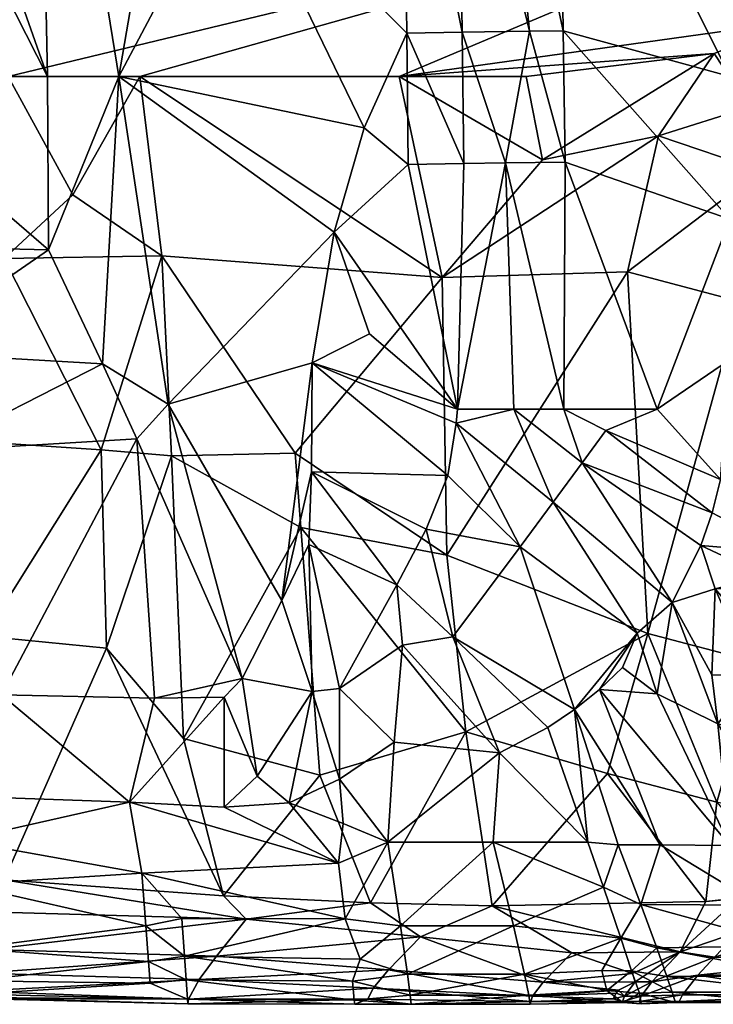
# Model space of a CAD drawing. Header units: inches. Extents: x -113 to 1, y -64 to 1.
# Tile 619 of 656: x -12.37 to -6.65, y -64.02 to -55.9. Entities that reach past the tile are written whole.
import ezdxf

# ---------------------------------------------------------------- set-up
doc = ezdxf.new("R2010")
doc.units = ezdxf.units.IN
doc.header["$MEASUREMENT"] = 0
doc.layers.add('AFUCH-3-STUP', color=5, linetype='Continuous')

msp = doc.modelspace()

# ---------------------------------------------------------------- meshes
at = {"layer": 'AFUCH-3-STUP'}
mesh = msp.add_polyface(dxfattribs=at)
corners = [(-16.7841, -56.3711, 17.2857), (-14.8383, -52.223, 17.4358), (-18.9894, -52.223, 17.2766), (-12.1403, -56.3711, 17.302), (-14.2481, -52.223, 17.4353), (-13.7888, -56.3711, 17.329), (-14.996, -57.7651, 13.2448), (-12.4985, -57.8707, 13.2425), (-12.6527, -59.3854, 13.4544), (-16.6902, -58.9596, 13.4354), (-15.1026, -59.1754, 13.4451), (-16.6275, -56.3711, 13.1388), (-19.977, -54.7751, 13.1388), (-14.6147, -56.3711, 13.1389), (-15.2876, -56.3711, 17.3232), (-14.596, -57.2719, 13.1802), (-12.4643, -56.3711, 13.1389), (-14.4977, -58.4508, 17.2613), (-15.8612, -58.2323, 17.2663), (-15.7063, -59.2658, 17.1853), (-15.6643, -57.179, 13.1797), (-15.2849, -57.6995, 17.2631), (-13.3557, -58.6427, 17.2563), (-16.8066, -57.541, 13.2406), (-16.7556, -57.1793, 13.1951), (-17.319, -58.945, 13.4468), (-17.1284, -59.8219, 13.5858), (-17.4085, -59.064, 17.1417), (-13.7859, -57.7608, 17.2677), (-17.7835, -56.8224, 13.1766), (-16.9867, -56.9916, 13.1775), (-16.7814, -57.6157, 17.228), (-17.5091, -57.4015, 13.238), (-17.7215, -56.3711, 17.243), (-20.1285, -54.3508, 13.1388), (-4.9278, -54.5512, 13.1391), (-16.9657, -57.9668, 17.2482), (-12.1332, -57.7985, 17.2572), (-13.6785, -59.4296, 17.1904), (-15.2043, -59.3142, 17.1909), (-13.6011, -52.223, 17.4294)]
mesh.append_faces([[corners[k] for k in face] for face in [(0, 1, 2), (3, 4, 5), (6, 7, 8), (9, 6, 10), (11, 12, 13), (14, 1, 0), (5, 1, 14), (15, 16, 7), (17, 18, 19), (20, 11, 13), (21, 18, 22), (23, 6, 9), (24, 11, 20), (25, 23, 26), (19, 18, 27), (22, 28, 21), (29, 11, 30), (26, 23, 9), (0, 31, 21), (31, 18, 21), (4, 1, 5), (24, 20, 23), (23, 32, 24), (33, 31, 0), (12, 34, 35), (18, 36, 27), (31, 36, 18), (15, 7, 6), (23, 20, 6), (37, 5, 28), (28, 5, 14), (28, 14, 21), (21, 14, 0), (38, 22, 17), (10, 6, 8), (39, 17, 19), (20, 15, 6), (13, 15, 20), (13, 12, 16), (16, 15, 13), (40, 4, 3), (29, 30, 24), (11, 24, 30)]], dxfattribs={"vtx0": -1, "vtx1": -1, "vtx2": -1})
mesh = msp.add_polyface(dxfattribs=at)
corners = [(-12.4643, -56.3711, 13.1389), (-19.977, -54.7751, 13.1388), (-4.9278, -54.5512, 13.1391), (-11.1185, -59.498, 13.4555), (-11.1968, -57.8496, 13.2361), (-10.0998, -59.4764, 13.4455), (-8.888, -58.0268, 13.2685), (-8.7615, -59.1127, 17.0844), (-9.1662, -57.0944, 17.1818), (-9.7772, -57.6542, 17.2037), (-10.8412, -52.223, 17.3388), (-11.5532, -56.3711, 17.2817), (-10.6035, -54.582, 17.2884), (-9.2419, -56.3711, 13.139), (-11.3788, -56.3711, 13.1389), (-12.6527, -59.3854, 13.4544), (-12.4985, -57.8707, 13.2425), (-11.6986, -59.4477, 13.4527), (-9.9596, -58.731, 17.1891), (-11.145, -59.0709, 17.1932), (-11.6873, -58.7395, 17.2199), (-12.1332, -57.7985, 17.2572), (-13.3557, -58.6427, 17.2563), (-9.4867, -58.4915, 17.152), (-12.2263, -52.223, 17.3976), (-13.6011, -52.223, 17.4294), (-12.1403, -56.3711, 17.302), (-11.9307, -57.3443, 13.1786), (-13.0984, -59.4594, 17.184), (-20.1285, -54.3508, 13.1388), (-4.47, -52.223, 13.1366), (-11.3788, -56.3711, 13.1389), (-9.5306, -56.7924, 17.2148), (-8.7559, -53.5625, 17.1828), (-9.212, -53.569, 17.2282), (-8.7228, -56.0055, 17.1606), (-13.7859, -57.7608, 17.2677), (-9.1795, -56.0121, 17.2021), (-13.7888, -56.3711, 17.329), (-8.7706, -59.2281, 17.0755), (-8.709, -57.0879, 17.144)]
mesh.append_faces([[corners[k] for k in face] for face in [(0, 1, 2), (3, 4, 5), (5, 4, 6), (7, 8, 9), (10, 11, 12), (13, 6, 14), (15, 16, 17), (18, 9, 19), (20, 21, 22), (23, 9, 18), (14, 6, 4), (24, 25, 26), (11, 24, 26), (11, 21, 20), (17, 16, 4), (16, 0, 27), (20, 22, 28), (2, 29, 30), (2, 31, 0), (27, 0, 31), (9, 8, 32), (33, 34, 35), (21, 36, 22), (4, 27, 31), (4, 16, 27), (9, 11, 19), (32, 11, 9), (37, 34, 12), (21, 26, 38), (11, 26, 21), (10, 24, 11), (18, 39, 7), (19, 11, 20), (4, 3, 17), (37, 32, 8), (11, 32, 12), (12, 32, 37), (23, 18, 7), (9, 23, 7), (34, 37, 35), (40, 37, 8), (40, 8, 7)]], dxfattribs={"vtx0": -1, "vtx1": -1, "vtx2": -1})
mesh = msp.add_polyface(dxfattribs=at)
corners = [(-7.9233, -53.5502, 17.0781), (-6.5118, -56.3711, 16.8258), (-6.5118, -52.2233, 16.8149), (-8.3664, -57.083, 17.1104), (-8.2963, -59.1125, 17.0469), (-7.8848, -59.1128, 17.0103), (-4.9278, -54.5512, 13.1391), (-5.969, -55.9132, 13.1416), (-9.2419, -56.3711, 13.139), (-7.1046, -56.8583, 13.1817), (-6.2611, -57.1452, 13.25), (-7.3594, -57.981, 13.2995), (-11.3788, -56.3711, 13.1389), (-8.8495, -60.3151, 13.5872), (-8.888, -58.0268, 13.2685), (-8.1953, -56.3711, 13.1417), (-6.646, -56.1811, 13.142), (-8.0613, -57.0558, 13.1787), (-7.8889, -55.9934, 17.0645), (-6.2059, -54.6554, 16.7427), (-7.1149, -59.113, 16.9201), (-6.5154, -57.547, 16.8291), (-7.8745, -57.0758, 17.0531), (-6.3551, -56.6237, 13.1826), (-8.7559, -53.5625, 17.1828), (-8.7228, -56.0055, 17.1606), (-8.1685, -55.9975, 17.1), (-8.709, -57.0879, 17.144), (-8.7615, -59.1127, 17.0844), (-5.9079, -56.3711, 16.6787), (-6.0441, -57.6173, 16.7278), (-6.1614, -59.1325, 16.7645), (-5.8428, -58.8247, 16.6982), (-8.414, -53.5575, 17.1434), (-6.4372, -58.2256, 13.3696), (-6.5259, -58.7118, 16.831), (-6.0341, -60.2972, 16.7444), (-9.1795, -56.0121, 17.2021)]
mesh.append_faces([[corners[k] for k in face] for face in [(0, 1, 2), (3, 4, 5), (6, 7, 8), (9, 10, 11), (8, 12, 6), (13, 14, 11), (15, 16, 17), (18, 1, 0), (2, 1, 19), (20, 21, 22), (14, 9, 11), (9, 16, 23), (24, 25, 26), (3, 27, 28), (14, 8, 17), (29, 1, 30), (21, 31, 32), (22, 5, 20), (33, 18, 0), (16, 7, 23), (8, 7, 16), (19, 1, 29), (26, 25, 3), (22, 21, 18), (3, 5, 22), (26, 3, 22), (17, 16, 9), (9, 14, 17), (21, 1, 18), (1, 21, 30), (11, 10, 34), (3, 28, 4), (8, 16, 15), (17, 8, 15), (25, 27, 3), (21, 35, 36), (35, 21, 20), (31, 21, 36), (25, 37, 27), (22, 18, 26), (26, 18, 33), (33, 24, 26), (9, 23, 10)]], dxfattribs={"vtx0": -1, "vtx1": -1, "vtx2": -1})
mesh = msp.add_polyface(dxfattribs=at)
corners = [(-6.9902, -60.707, 16.8529), (-7.7335, -59.5563, 16.9776), (-7.972, -59.8805, 16.9812), (-9.2605, -60.5613, 16.9772), (-9.2149, -61.0592, 16.9133), (-8.7999, -60.9889, 16.9138), (-10.0513, -60.0886, 13.5405), (-8.6932, -61.7733, 13.8699), (-9.8962, -62.1315, 13.9461), (-8.2443, -60.2479, 16.9724), (-9.0192, -60.102, 17.0178), (-8.8495, -60.3151, 13.5872), (-7.193, -60.963, 13.7402), (-7.3594, -57.981, 13.2995), (-9.9634, -59.63, 17.0922), (-8.8397, -59.66, 17.0522), (-9.9596, -58.731, 17.1891), (-11.145, -59.0709, 17.1932), (-10.2081, -60.691, 16.984), (-8.7706, -59.2281, 17.0755), (-8.4153, -61.9467, 16.7634), (-9.9585, -61.4398, 16.8697), (-10.5345, -61.3332, 16.8976), (-11.0191, -61.8285, 13.9038), (-7.2806, -60.9597, 16.8579), (-9.9857, -60.2282, 17.0292), (-7.5907, -61.425, 16.8196), (-7.7965, -61.59, 16.8081), (-9.732, -61.4144, 16.8698), (-8.2963, -59.1125, 17.0469), (-11.1185, -59.498, 13.4555), (-10.0998, -59.4764, 13.4455), (-8.888, -58.0268, 13.2685), (-8.7615, -59.1127, 17.0844), (-7.8848, -59.1128, 17.0103), (-7.5379, -59.2889, 16.9677), (-6.6616, -59.9675, 16.8406), (-7.1137, -61.4583, 16.7962), (-7.3994, -61.242, 16.8365), (-7.1149, -59.113, 16.9201)]
mesh.append_faces([[corners[k] for k in face] for face in [(0, 1, 2), (3, 4, 5), (6, 7, 8), (9, 10, 5), (11, 12, 7), (11, 7, 6), (13, 12, 11), (10, 3, 5), (14, 15, 16), (17, 18, 16), (15, 19, 16), (19, 15, 9), (5, 4, 20), (21, 18, 22), (8, 23, 6), (2, 24, 0), (18, 14, 16), (25, 18, 21), (25, 14, 18), (3, 10, 14), (26, 24, 27), (4, 3, 28), (1, 29, 2), (6, 30, 31), (31, 11, 6), (31, 32, 11), (27, 24, 9), (24, 2, 9), (19, 29, 33), (34, 29, 1), (35, 1, 36), (2, 29, 19), (9, 2, 19), (3, 14, 25), (28, 3, 25), (10, 15, 14), (15, 10, 9), (5, 27, 9), (26, 37, 38), (38, 24, 26), (25, 21, 28), (39, 34, 35), (35, 34, 1)]], dxfattribs={"vtx0": -1, "vtx1": -1, "vtx2": -1})
mesh = msp.add_polyface(dxfattribs=at)
corners = [(-6.6148, -61.7059, 16.74), (-6.047, -61.8695, 16.6868), (-6.3237, -61.3101, 16.7515), (-5.4721, -58.8669, 16.6153), (-5.8428, -58.8247, 16.6982), (-4.9494, -60.5745, 16.5647), (-7.3994, -61.242, 16.8365), (-7.1137, -61.4583, 16.7962), (-7.2806, -60.9597, 16.8579), (-6.0223, -61.3227, 16.7215), (-5.2027, -61.8179, 16.6196), (-5.772, -60.5757, 16.7044), (-5.5363, -58.462, 13.458), (-6.2928, -61.1983, 13.8359), (-6.4372, -58.2256, 13.3696), (-6.5932, -59.6927, 16.8351), (-6.0341, -60.2972, 16.7444), (-6.5259, -58.7118, 16.831), (-5.3489, -60.5539, 16.6366), (-6.6616, -59.9675, 16.8406), (-7.7335, -59.5563, 16.9776), (-6.9902, -60.707, 16.8529), (-6.7553, -60.2368, 16.8466), (-5.6686, -61.8815, 16.6576), (-6.6629, -61.3036, 16.7811), (-7.5379, -59.2889, 16.9677), (-6.6234, -62.3521, 14.0756), (-7.193, -60.963, 13.7402), (-4.6569, -58.689, 13.5736), (-5.4137, -61.4249, 13.9544), (-4.7388, -62.1193, 16.5693), (-6.6362, -60.5931, 16.8198), (-7.1137, -61.4583, 16.7962), (-6.2174, -60.4901, 16.769), (-6.1614, -59.1325, 16.7645), (-7.3594, -57.981, 13.2995), (-5.2073, -59.1036, 16.5577), (-4.8002, -60.579, 16.535), (-7.1149, -59.113, 16.9201), (-6.6148, -61.7059, 16.74), (-4.816, -60.0205, 16.506), (-5.1573, -58.7507, 16.5286), (-5.1528, -58.8986, 16.5341)]
mesh.append_faces([[corners[k] for k in face] for face in [(0, 1, 2), (3, 4, 5), (6, 7, 8), (9, 10, 11), (12, 13, 14), (15, 16, 17), (5, 4, 18), (19, 16, 15), (20, 21, 22), (9, 23, 10), (24, 0, 2), (15, 25, 19), (13, 26, 27), (13, 27, 14), (28, 29, 12), (18, 11, 30), (4, 11, 18), (2, 31, 24), (11, 31, 9), (21, 8, 32), (29, 13, 12), (16, 22, 33), (34, 11, 4), (33, 22, 31), (31, 22, 21), (14, 27, 35), (11, 10, 30), (36, 3, 37), (3, 5, 37), (31, 21, 24), (21, 0, 24), (38, 25, 15), (38, 15, 17), (2, 1, 9), (9, 31, 2), (11, 34, 16), (19, 20, 22), (19, 22, 16), (32, 39, 21), (40, 41, 42), (11, 16, 33), (31, 11, 33)]], dxfattribs={"vtx0": -1, "vtx1": -1, "vtx2": -1})
mesh = msp.add_polyface(dxfattribs=at)
corners = [(-13.0984, -59.4594, 17.184), (-12.5183, -61.467, 16.9043), (-11.4037, -59.3562, 17.1575), (-13.7497, -62.875, 14.1941), (-12.6666, -61.9188, 13.9414), (-12.4985, -62.9943, 14.2153), (-11.2586, -61.4964, 16.8831), (-10.5345, -61.3332, 16.8976), (-11.4037, -59.3562, 17.1575), (-10.2081, -60.691, 16.984), (-11.145, -59.0709, 17.1932), (-11.2586, -61.4964, 16.8831), (-11.1185, -59.498, 13.4555), (-11.0191, -61.8285, 13.9038), (-11.6551, -61.082, 13.7324), (-11.4655, -62.3521, 16.7161), (-9.7408, -62.8561, 16.5835), (-10.6838, -62.3926, 16.6993), (-10.6907, -63.1248, 14.2454), (-13.6785, -61.3833, 16.9225), (-13.6785, -59.4296, 17.1904), (-15.2043, -59.3142, 17.1909), (-12.6615, -60.9836, 13.7277), (-12.4985, -62.9943, 14.2153), (-12.6666, -61.9188, 13.9414), (-11.3623, -62.9377, 16.5719), (-13.5775, -62.2797, 16.7367), (-10.6832, -61.4866, 16.875), (-15.557, -61.9843, 16.767), (-12.6527, -59.3854, 13.4544), (-11.6986, -59.4477, 13.4527), (-11.3623, -62.9377, 16.5719), (-12.8651, -62.669, 16.645), (-12.831, -63.0314, 16.5444), (-15.3998, -62.4964, 16.6488), (-11.6873, -58.7395, 17.2199), (-12.6615, -60.9836, 13.7277), (-15.2439, -60.7039, 13.7075), (-12.6527, -59.3854, 13.4544), (-10.6907, -63.1248, 14.2454), (-9.8962, -62.1315, 13.9461), (-14.2579, -61.7532, 13.9042), (-11.1185, -59.498, 13.4555), (-10.0513, -60.0886, 13.5405), (-13.3557, -58.6427, 17.2563), (-10.4131, -62.139, 16.7498), (-15.3265, -61.6139, 13.8906)]
mesh.append_faces([[corners[k] for k in face] for face in [(0, 1, 2), (3, 4, 5), (6, 7, 8), (7, 9, 10), (2, 1, 11), (12, 13, 14), (15, 16, 17), (14, 13, 18), (19, 20, 21), (22, 23, 24), (25, 16, 15), (15, 1, 26), (17, 27, 15), (19, 28, 26), (18, 23, 14), (22, 29, 30), (31, 15, 32), (33, 32, 34), (30, 12, 14), (35, 0, 8), (8, 7, 10), (36, 37, 38), (27, 6, 15), (39, 13, 40), (36, 4, 41), (41, 4, 3), (14, 23, 22), (22, 30, 14), (8, 0, 2), (11, 1, 15), (1, 0, 19), (1, 19, 26), (13, 42, 43), (35, 8, 10), (42, 12, 30), (32, 15, 26), (32, 26, 34), (19, 0, 20), (0, 44, 20), (45, 27, 17), (27, 7, 6), (27, 45, 7), (36, 41, 46)]], dxfattribs={"vtx0": -1, "vtx1": -1, "vtx2": -1})
mesh = msp.add_polyface(dxfattribs=at)
corners = [(-9.3348, -62.6821, 16.6228), (-9.7408, -62.8561, 16.5835), (-9.6856, -63.3138, 16.4504), (-8.6932, -61.7733, 13.8699), (-9.4777, -63.1822, 14.2672), (-9.8962, -62.1315, 13.9461), (-6.7142, -63.1708, 14.313), (-8.4743, -63.2063, 14.2853), (-7.5231, -62.1175, 13.9755), (-10.5021, -63.3187, 14.3198), (-10.6907, -63.1248, 14.2454), (-8.4674, -62.6823, 16.6176), (-8.4153, -61.9467, 16.7634), (-9.3348, -62.6821, 16.6228), (-7.4364, -62.7034, 16.6043), (-7.6863, -62.6831, 16.6165), (-7.5579, -63.0524, 16.5219), (-9.2295, -63.3732, 16.4278), (-9.2149, -61.0592, 16.9133), (-9.2826, -61.8594, 16.7888), (-9.7408, -62.8561, 16.5835), (-11.3623, -62.9377, 16.5719), (-9.6856, -63.3138, 16.4504), (-7.7965, -61.59, 16.8081), (-10.5345, -61.3332, 16.8976), (-10.4131, -62.139, 16.7498), (-9.9585, -61.4398, 16.8697), (-9.7038, -62.529, 16.6599), (-9.3348, -62.6821, 16.6228), (-8.2997, -63.3736, 16.4255), (-7.5579, -63.0524, 16.5219), (-10.1481, -62.3588, 16.7014), (-9.732, -62.1643, 16.7366), (-9.6856, -63.3138, 16.4504), (-7.2508, -63.1959, 16.48), (-7.4147, -63.4741, 16.3846), (-9.732, -61.4144, 16.8698), (-7.5907, -61.425, 16.8196), (-7.0911, -62.7047, 16.5995), (-7.193, -60.963, 13.7402), (-8.0158, -61.737, 16.7913), (-7.6863, -62.6831, 16.6165), (-8.7999, -60.9889, 16.9138), (-10.6838, -62.3926, 16.6993)]
mesh.append_faces([[corners[k] for k in face] for face in [(0, 1, 2), (3, 4, 5), (6, 7, 8), (4, 9, 10), (11, 12, 13), (14, 15, 16), (13, 17, 11), (5, 4, 10), (18, 19, 12), (20, 21, 22), (23, 15, 14), (24, 25, 26), (27, 20, 28), (19, 28, 12), (29, 30, 11), (31, 20, 27), (26, 31, 32), (33, 17, 13), (34, 16, 35), (14, 16, 34), (32, 28, 19), (32, 19, 36), (37, 23, 38), (19, 18, 36), (39, 8, 3), (3, 8, 7), (40, 12, 41), (42, 12, 40), (17, 29, 11), (3, 7, 4), (41, 12, 11), (11, 30, 41), (32, 27, 28), (32, 31, 27), (40, 23, 42), (31, 43, 20), (38, 23, 14), (36, 26, 32), (40, 41, 15), (23, 40, 15), (31, 25, 43), (25, 31, 26)]], dxfattribs={"vtx0": -1, "vtx1": -1, "vtx2": -1})
mesh = msp.add_polyface(dxfattribs=at)
corners = [(-6.6234, -62.3521, 14.0756), (-6.7142, -63.1708, 14.313), (-7.5231, -62.1175, 13.9755), (-6.6426, -63.6294, 14.507), (-5.3971, -63.6339, 14.5495), (-6.7783, -63.7783, 14.6066), (-6.0117, -63.5366, 16.3532), (-7.2508, -63.1959, 16.48), (-7.1184, -63.554, 16.349), (-6.2726, -63.202, 16.4706), (-7.193, -60.963, 13.7402), (-6.047, -61.8695, 16.6868), (-6.6148, -61.7059, 16.74), (-6.1792, -62.4186, 16.6285), (-5.8848, -63.7876, 16.2069), (-6.9266, -63.5854, 14.4763), (-6.4468, -63.1478, 14.3152), (-6.4421, -63.4209, 14.4133), (-7.0911, -62.7047, 16.5995), (-6.5159, -62.7091, 16.5884), (-7.1137, -61.4583, 16.7962), (-7.5907, -61.425, 16.8196), (-5.7382, -63.0836, 16.4932), (-6.1792, -62.4186, 16.6285), (-6.0753, -63.0547, 16.5059), (-6.9266, -63.5854, 14.4763), (-5.998, -63.0942, 14.3181), (-6.5159, -62.7091, 16.5884), (-6.2726, -63.202, 16.4706), (-5.8102, -63.5584, 16.3425), (-6.9266, -63.5854, 14.4763), (-7.2955, -63.8346, 14.6528), (-5.9783, -63.4214, 14.4302), (-5.3316, -63.4219, 14.4588), (-5.8093, -62.313, 16.6262), (-7.4147, -63.4741, 16.3846), (-7.3265, -63.7439, 16.241), (-7.0342, -63.7901, 16.2054), (-6.0753, -63.0547, 16.5059), (-6.5159, -62.7091, 16.5884), (-6.9266, -63.5854, 14.4763), (-7.158, -63.8346, 14.6545), (-5.8102, -63.5584, 16.3425), (-7.4364, -62.7034, 16.6043), (-6.2928, -61.1983, 13.8359), (-5.744, -62.5792, 14.1905), (-5.6686, -61.8815, 16.6576), (-6.0223, -61.3227, 16.7215), (-6.6148, -61.7059, 16.74), (-7.1137, -61.4583, 16.7962)]
mesh.append_faces([[corners[k] for k in face] for face in [(30, 1, 25)]], dxfattribs={"vtx0": -1, "vtx1": -1})
mesh.append_faces([[corners[k] for k in face] for face in [(0, 1, 2), (3, 4, 5), (6, 7, 8), (9, 7, 6), (10, 0, 2), (11, 12, 13), (6, 8, 14), (15, 16, 17), (9, 18, 7), (19, 20, 21), (22, 23, 24), (1, 16, 25), (26, 1, 0), (24, 23, 27), (19, 18, 9), (18, 19, 21), (28, 6, 29), (32, 33, 3), (9, 28, 19), (9, 6, 28), (34, 11, 13), (7, 35, 8), (8, 36, 37), (28, 29, 38), (39, 28, 38), (41, 15, 3), (15, 17, 3), (42, 24, 38), (24, 27, 38), (26, 16, 1), (17, 16, 26), (18, 43, 7), (44, 45, 0), (11, 46, 47), (16, 15, 25), (25, 15, 41), (17, 26, 32), (17, 32, 3), (27, 23, 48), (27, 48, 49)]], dxfattribs={"vtx0": -1, "vtx1": -1, "vtx2": -1})
mesh.append_faces([[corners[k] for k in face] for face in [(1, 30, 40)]], dxfattribs={"vtx0": -1, "vtx2": -1})
mesh.append_faces([[corners[k] for k in face] for face in [(30, 25, 31)]], dxfattribs={"vtx1": -1, "vtx2": -1})
mesh = msp.add_polyface(dxfattribs=at)
corners = [(-15.2402, -63.7673, 14.8223), (-12.695, -63.7625, 14.6056), (-12.7448, -63.9122, 14.8223), (-12.7828, -63.5602, 16.3393), (-12.831, -63.0314, 16.5444), (-15.3488, -62.8678, 16.5469), (-12.761, -63.8262, 16.1401), (-15.2472, -63.68, 16.1402), (-12.7542, -63.9362, 15.9351), (-9.6114, -63.9839, 15.8739), (-10.996, -63.8181, 16.1794), (-10.9859, -63.9777, 15.8889), (-12.7534, -63.9726, 15.7209), (-15.2399, -63.8272, 15.7207), (-12.7522, -63.9638, 15.0428), (-9.6856, -63.3138, 16.4504), (-11.3623, -62.9377, 16.5719), (-11.0338, -63.311, 16.4556), (-13.7497, -62.875, 14.1941), (-12.4985, -62.9943, 14.2153), (-13.4181, -63.2338, 14.3158), (-15.246, -63.6159, 14.6056), (-12.6174, -63.5684, 14.4613), (-9.6264, -63.8284, 16.1716), (-11.0102, -63.6228, 16.3188), (-15.2561, -63.4185, 14.4613), (-10.5021, -63.3187, 14.3198), (-11.3076, -63.6664, 16.2927), (-11.3293, -63.3718, 16.4334), (-10.9836, -64.0142, 15.5779), (-10.8903, -63.815, 14.6256), (-10.9794, -63.9758, 14.9345), (-10.9794, -63.9758, 14.9345), (-10.9859, -63.9777, 15.8889), (-11.2951, -63.8453, 16.1493), (-12.4985, -62.9943, 14.2153), (-10.6907, -63.1248, 14.2454), (-15.2403, -63.8186, 15.0427), (-10.7475, -63.6227, 14.4728), (-15.2779, -63.4089, 16.3402), (-15.2392, -63.7911, 15.935), (-11.3623, -62.9377, 16.5719), (-12.8651, -62.669, 16.645), (-10.7475, -63.6227, 14.4728), (-11.3076, -63.6664, 16.2927), (-11.2951, -63.8453, 16.1493), (-11.3293, -63.3718, 16.4334), (-14.7698, -62.8565, 14.2088)]
mesh.append_faces([[corners[k] for k in face] for face in [(0, 1, 2), (9, 10, 11), (21, 22, 1), (23, 24, 10), (33, 34, 8), (37, 2, 14), (34, 27, 6), (1, 38, 30)]], dxfattribs={"vtx0": -1, "vtx1": -1})
mesh.append_faces([[corners[k] for k in face] for face in [(3, 4, 5), (12, 13, 14), (15, 16, 17), (18, 19, 20), (22, 25, 20), (26, 22, 20), (27, 3, 6), (28, 4, 3), (14, 29, 12), (20, 35, 26), (27, 28, 3), (15, 17, 24), (35, 36, 26), (28, 41, 4), (41, 42, 4), (46, 44, 24), (24, 44, 10), (20, 47, 18), (16, 46, 17), (17, 46, 24)]], dxfattribs={"vtx0": -1, "vtx1": -1, "vtx2": -1})
mesh.append_faces([[corners[k] for k in face] for face in [(30, 31, 2), (6, 3, 39), (8, 34, 6), (12, 33, 8), (44, 45, 10)]], dxfattribs={"vtx0": -1, "vtx2": -1})
mesh.append_faces([[corners[k] for k in face] for face in [(6, 7, 8), (32, 29, 14), (29, 33, 12), (2, 31, 14), (22, 38, 1), (1, 30, 2), (8, 40, 12), (43, 22, 26), (10, 45, 11)]], dxfattribs={"vtx1": -1, "vtx2": -1})
mesh = msp.add_polyface(dxfattribs=at)
corners = [(-8.156, -63.9969, 15.0438), (-7.3989, -64.0045, 15.7341), (-8.1622, -64.0193, 15.5363), (-8.2085, -63.7707, 16.2214), (-7.4147, -63.4741, 16.3846), (-8.2997, -63.3736, 16.4255), (-7.5579, -63.0524, 16.5219), (-6.9266, -63.5854, 14.4763), (-7.3171, -63.7651, 14.5872), (-7.8189, -63.5951, 14.4664), (-8.1736, -63.9442, 16.0057), (-7.529, -63.9068, 16.0237), (-7.5708, -63.7407, 16.2435), (-8.054, -63.838, 14.6502), (-7.4339, -63.9017, 14.7391), (-8.1417, -63.9531, 14.8431), (-7.3989, -64.0045, 15.7341), (-8.4743, -63.2063, 14.2853), (-6.9266, -63.5854, 14.4763), (-7.4785, -63.9734, 14.9139), (-7.3989, -64.0045, 15.7341), (-7.2458, -64.016, 15.7405), (-7.2596, -63.9274, 16.0514), (-7.2638, -63.9969, 15.0469), (-7.2596, -63.9274, 16.0514), (-7.2596, -63.9274, 16.0514), (-7.3265, -63.7439, 16.241), (-7.4011, -63.9969, 15.0462), (-7.2955, -63.8346, 14.6528), (-7.3843, -63.9524, 14.8447), (-7.4525, -63.9276, 14.7856), (-7.3265, -63.7439, 16.241), (-9.1425, -64.0193, 15.5359), (-7.2464, -63.9524, 14.8457), (-7.1184, -63.554, 16.349), (-7.4147, -63.4741, 16.3846), (-9.0648, -63.4623, 14.3917), (-6.7142, -63.1708, 14.313)]
mesh.append_faces([[corners[k] for k in face] for face in [(1, 20, 2), (20, 16, 2)]])
mesh.append_faces([[corners[k] for k in face] for face in [(4, 12, 31)]], dxfattribs={"vtx0": -1})
mesh.append_faces([[corners[k] for k in face] for face in [(7, 8, 9), (20, 23, 21), (20, 22, 16)]], dxfattribs={"vtx0": -1, "vtx1": -1})
mesh.append_faces([[corners[k] for k in face] for face in [(3, 4, 5), (5, 4, 6), (13, 14, 15), (15, 19, 0), (24, 25, 26), (28, 29, 14), (30, 19, 15), (32, 2, 10), (0, 2, 32), (27, 23, 20), (27, 33, 23), (9, 8, 13), (17, 37, 18), (13, 28, 14), (8, 28, 13), (19, 27, 0), (27, 1, 0), (29, 27, 19), (30, 29, 19), (14, 30, 15), (14, 29, 30)]], dxfattribs={"vtx0": -1, "vtx1": -1, "vtx2": -1})
mesh.append_faces([[corners[k] for k in face] for face in [(0, 1, 2), (11, 12, 3), (16, 11, 10), (17, 18, 9), (27, 20, 1), (16, 22, 11), (34, 35, 26), (17, 9, 36)]], dxfattribs={"vtx0": -1, "vtx2": -1})
mesh.append_faces([[corners[k] for k in face] for face in [(10, 11, 3), (2, 16, 10), (3, 12, 4), (20, 21, 22), (11, 22, 31), (29, 33, 27), (36, 9, 13), (31, 12, 11)]], dxfattribs={"vtx1": -1, "vtx2": -1})
mesh = msp.add_polyface(dxfattribs=at)
corners = [(-9.4997, -63.9768, 14.941), (-8.156, -63.9969, 15.0438), (-9.1425, -64.0193, 15.5359), (-9.6083, -64.0185, 15.5535), (-10.9836, -64.0142, 15.5779), (-9.0648, -63.4623, 14.3917), (-8.054, -63.838, 14.6502), (-9.3284, -63.7341, 14.5613), (-9.4569, -63.8865, 14.7343), (-10.8903, -63.815, 14.6256), (-9.564, -63.6461, 16.3052), (-9.6856, -63.3138, 16.4504), (-11.0102, -63.6228, 16.3188), (-9.6264, -63.8284, 16.1716), (-10.996, -63.8181, 16.1794), (-9.6114, -63.9839, 15.8739), (-10.7475, -63.6227, 14.4728), (-8.1417, -63.9531, 14.8431), (-10.9794, -63.9758, 14.9345), (-10.9859, -63.9777, 15.8889), (-9.172, -63.7706, 16.222), (-9.2295, -63.3732, 16.4278), (-9.564, -63.6461, 16.3052), (-9.1498, -63.9442, 16.0057), (-9.6114, -63.9839, 15.8739), (-9.6264, -63.8284, 16.1716), (-8.1736, -63.9442, 16.0057), (-8.2085, -63.7707, 16.2214), (-10.5021, -63.3187, 14.3198), (-9.6856, -63.3138, 16.4504), (-9.4777, -63.1822, 14.2672), (-8.2997, -63.3736, 16.4255), (-9.6083, -64.0185, 15.5535), (-9.6114, -63.9839, 15.8739), (-9.6264, -63.8284, 16.1716), (-9.564, -63.6461, 16.3052), (-9.6083, -64.0185, 15.5535), (-8.4743, -63.2063, 14.2853), (-9.564, -63.6461, 16.3052)]
mesh.append_faces([[corners[k] for k in face] for face in [(32, 33, 15), (13, 34, 10), (3, 32, 15), (34, 38, 10)]])
mesh.append_faces([[corners[k] for k in face] for face in [(0, 4, 18)]], dxfattribs={"vtx0": -1})
mesh.append_faces([[corners[k] for k in face] for face in [(3, 4, 0), (10, 11, 12), (8, 18, 9), (24, 23, 25), (25, 20, 22), (22, 29, 35), (0, 2, 36), (36, 2, 24)]], dxfattribs={"vtx0": -1, "vtx1": -1})
mesh.append_faces([[corners[k] for k in face] for face in [(7, 9, 16), (7, 16, 5), (20, 21, 22), (2, 23, 24), (23, 20, 25), (5, 16, 28), (22, 21, 29), (5, 28, 30), (21, 20, 31), (30, 37, 5)]], dxfattribs={"vtx0": -1, "vtx1": -1, "vtx2": -1})
mesh.append_faces([[corners[k] for k in face] for face in [(5, 6, 7), (3, 19, 4), (8, 1, 0), (2, 26, 23), (23, 27, 20), (7, 17, 8)]], dxfattribs={"vtx0": -1, "vtx2": -1})
mesh.append_faces([[corners[k] for k in face] for face in [(13, 14, 15), (15, 19, 3), (10, 12, 13), (15, 33, 13)]], dxfattribs={"vtx1": -1})
mesh.append_faces([[corners[k] for k in face] for face in [(0, 1, 2), (8, 9, 7), (7, 6, 17), (0, 18, 8), (23, 26, 27), (20, 27, 31), (8, 17, 1), (10, 38, 11)]], dxfattribs={"vtx1": -1, "vtx2": -1})
mesh.append_faces([[corners[k] for k in face] for face in [(33, 34, 13)]], dxfattribs={"vtx2": -1})
mesh = msp.add_polyface(dxfattribs=at)
corners = [(-6.9636, -64.0045, 15.7347), (-6.0196, -63.997, 15.0576), (-6.0864, -64.0045, 15.7366), (-7.2458, -64.016, 15.7405), (-7.2638, -63.9969, 15.0469), (-6.933, -63.9969, 15.0489), (-6.7783, -63.7783, 14.6066), (-5.6246, -63.7786, 14.649), (-5.746, -63.9413, 14.8385), (-5.9175, -63.9198, 16.0556), (-5.8848, -63.7876, 16.2069), (-7.0342, -63.7901, 16.2054), (-6.9906, -63.9195, 16.0552), (-6.9071, -63.9412, 14.8203), (-5.3971, -63.6339, 14.5495), (-5.8848, -63.7876, 16.2069), (-6.0117, -63.5366, 16.3532), (-7.1184, -63.554, 16.349), (-7.2638, -63.9969, 15.0469), (-7.2458, -64.016, 15.7405), (-7.2596, -63.9274, 16.0514), (-7.2596, -63.9274, 16.0514), (-7.158, -63.8346, 14.6545), (-7.2464, -63.9524, 14.8457), (-7.2464, -63.9524, 14.8457), (-5.8632, -64.0045, 15.7372), (-7.158, -63.8346, 14.6545), (-6.9266, -63.5854, 14.4763), (-7.3265, -63.7439, 16.241), (-7.2955, -63.8346, 14.6528), (-7.3843, -63.9524, 14.8447), (-6.9266, -63.5854, 14.4763), (-7.3171, -63.7651, 14.5872), (-7.2596, -63.9274, 16.0514), (-7.3265, -63.7439, 16.241), (-6.6426, -63.6294, 14.507), (-5.8632, -64.0045, 15.7372)]
mesh.append_faces([[corners[k] for k in face] for face in [(2, 25, 36)]])
mesh.append_faces([[corners[k] for k in face] for face in [(6, 14, 7)]], dxfattribs={"vtx0": -1})
mesh.append_faces([[corners[k] for k in face] for face in [(0, 1, 2), (9, 11, 12), (13, 6, 8), (15, 16, 10), (12, 2, 9), (10, 17, 11), (5, 8, 1), (29, 27, 22), (30, 22, 24), (33, 19, 21), (36, 9, 2)]], dxfattribs={"vtx0": -1, "vtx1": -1})
mesh.append_faces([[corners[k] for k in face] for face in [(18, 4, 3), (19, 20, 21), (22, 23, 24), (24, 23, 4), (24, 4, 18), (31, 29, 32), (11, 28, 12)]], dxfattribs={"vtx0": -1, "vtx1": -1, "vtx2": -1})
mesh.append_faces([[corners[k] for k in face] for face in [(3, 4, 5), (9, 10, 11), (1, 25, 2), (27, 26, 22), (28, 20, 12), (20, 3, 0), (18, 3, 19), (4, 23, 13), (23, 26, 6)]], dxfattribs={"vtx0": -1, "vtx2": -1})
mesh.append_faces([[corners[k] for k in face] for face in [(6, 7, 8), (0, 2, 12), (13, 8, 5), (5, 1, 0), (5, 4, 13), (22, 26, 23), (12, 20, 0), (0, 3, 5), (29, 22, 30), (19, 3, 20), (13, 23, 6), (33, 21, 34), (6, 26, 35)]], dxfattribs={"vtx1": -1, "vtx2": -1})

doc.saveas('drawing.dxf')
